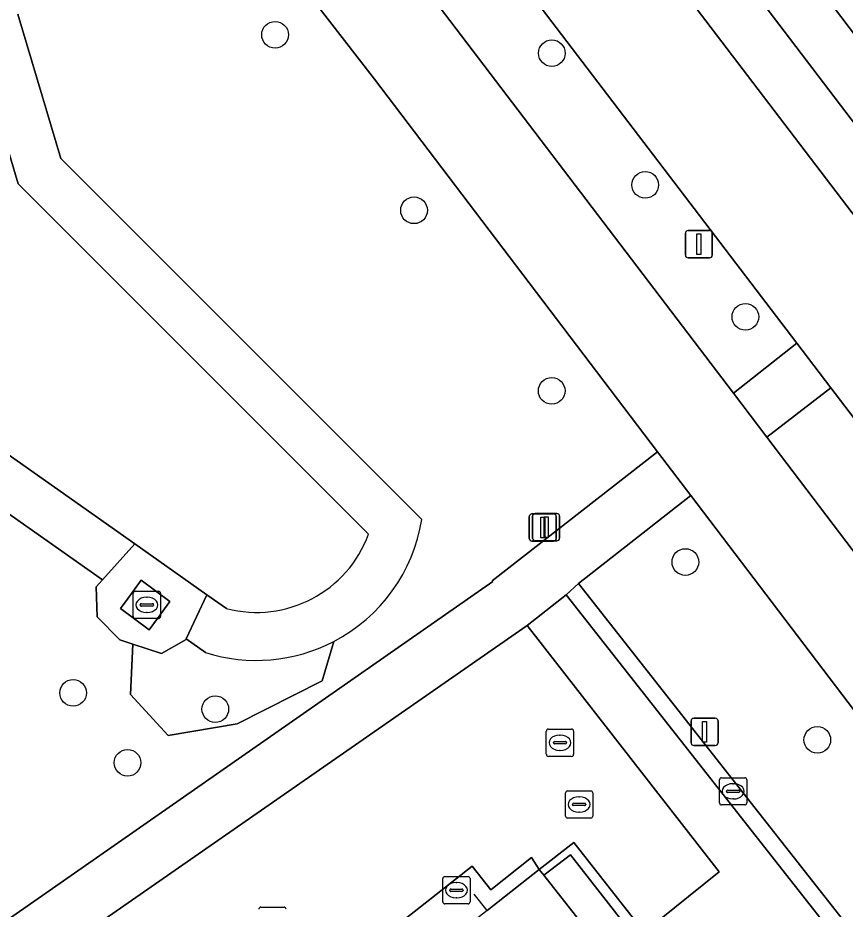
# Model space of a CAD drawing. Extents: x 156661 to 157576, y 383570 to 384425.
# Drawn here: x 156984.6 to 157014.95, y 384046.82 to 384079.52 of the extents above; entities that cross this region are included whole.
import ezdxf

# ---------------------------------------------------------------- set-up
doc = ezdxf.new("R2010")
doc.units = 0
for name, color, linetype in [('IMGEO_Berm_groen', 7, 'Continuous'), ('IMGEO_Boom', 7, 'Continuous'), ('IMGEO_Brandkraan', 7, 'Continuous'), ('IMGEO_Erf', 7, 'Continuous'), ('IMGEO_Fietspad_gesloten', 7, 'Continuous'), ('IMGEO_Groenvoorziening', 7, 'Continuous'), ('IMGEO_Hek', 7, 'Continuous'), ('IMGEO_Kolk', 7, 'Continuous'), ('IMGEO_Lichtmast', 7, 'Continuous'), ('IMGEO_Meer_plas_ven_vijver', 7, 'Continuous'), ('IMGEO_Muur', 7, 'Continuous'), ('IMGEO_Oever', 7, 'Continuous'), ('IMGEO_Pand', 7, 'Continuous'), ('IMGEO_Parkeervlak_open', 7, 'Continuous'), ('IMGEO_Rijbaan_lokaal_open', 7, 'Continuous'), ('IMGEO_Rioolput', 7, 'Continuous'), ('IMGEO_Voetpad_gesloten', 7, 'Continuous'), ('IMGEO_Voetpad_halfverhard', 7, 'Continuous'), ('IMGEO_Voetpad_open', 7, 'Continuous')]:
    doc.layers.add(name, color=color, linetype=linetype)

msp = doc.modelspace()

# ---------------------------------------------------------------- linework, layer by layer
at = {"layer": 'IMGEO_Berm_groen'}
for points in [[(156995.355, 384090.962), (156992.949, 384089.063), (156993.81, 384088.011), (156999.63, 384080.515), (157010.848, 384065.748), (157013.176, 384067.588)], [(157010.828, 384084.813), (157009.23, 384083.609), (157021.725, 384067.195), (157022.05, 384066.767), (157024.311, 384066.986)], [(157022.83, 384054.925), (157020.102, 384058.503), (157014.424, 384065.95), (157012.072, 384064.137), (157061.136, 383999.546), (157065.088, 383994.36), (157067.449, 383996.186), (157062.167, 384003.14)], [(157009.29, 384061.994), (157005.166, 384058.77), (157059.34, 383989.875), (157062.312, 383992.226)]]:
    msp.add_lwpolyline(points, close=True, dxfattribs=at)
at = {"layer": 'IMGEO_Boom'}
for centre in [(156994.034, 384078.898), (157004.186, 384078.224), (157007.613, 384073.39), (156999.131, 384072.459), (157011.285, 384068.552), (157004.181, 384065.835), (157009.084, 384059.558), (156986.625, 384054.757), (156991.842, 384054.162), (157013.924, 384053.034), (156988.624, 384052.194)]:
    msp.add_circle(centre, 0.489, dxfattribs=at)
at = {"layer": 'IMGEO_Brandkraan'}
for p, q in [((157000.187, 384047.093), (157000.187, 384047.945)), ((157000.262, 384048.019), (157001.114, 384048.019)), ((157001.188, 384047.945), (157001.188, 384047.093)), ((157000.675, 384047.799), (157000.7, 384047.799)), ((157000.446, 384047.513), (157000.446, 384047.525)), ((157000.884, 384047.476), (157000.486, 384047.476)), ((157000.489, 384047.562), (157000.887, 384047.562)), ((157000.93, 384047.525), (157000.93, 384047.513)), ((157001.114, 384047.019), (157000.262, 384047.019)), ((157000.698, 384047.239), (157000.673, 384047.239))]:
    msp.add_line(p, q, dxfattribs=at)
for points in [[(157000.187, 384047.093), (157000.187, 384047.945)], [(157000.262, 384048.019), (157001.114, 384048.019)], [(157001.188, 384047.945), (157001.188, 384047.093)], [(157001.114, 384047.019), (157000.262, 384047.019)]]:
    msp.add_lwpolyline(points, dxfattribs=at)
for centre, radius, start, end in [((157000.264, 384047.943), 0.0765, 91.552, 178.448), ((157000.264, 384047.943), 0.0765, 91.552, 178.448), ((157001.112, 384047.943), 0.0765, 1.552, 88.448), ((157001.112, 384047.943), 0.0765, 1.552, 88.448), ((157000.486, 384047.522), 0.0403, 85.8775, 175.7526), ((157000.483, 384047.512), 0.0366, 178.938, 274.7102), ((157000.887, 384047.519), 0.043, 264.8664, 352.4533), ((157000.891, 384047.524), 0.0386, 1.7309, 96.639), ((157000.264, 384047.095), 0.0765, 181.552, 268.448), ((157000.264, 384047.095), 0.0765, 181.552, 268.448), ((157001.112, 384047.095), 0.0765, 271.552, 358.448), ((157001.112, 384047.095), 0.0765, 271.552, 358.448)]:
    msp.add_arc(centre, radius, start, end, dxfattribs=at)
for centre, major_axis, ratio, start_param, end_param in [((157000.674, 384047.519), (-0.387, 0.002), 0.722429, 4.712389, 7.853982), ((157000.699, 384047.519), (-0.39, 0.002), 0.717154, 1.570796, 4.712389)]:
    msp.add_ellipse(centre, major_axis=major_axis, ratio=ratio, start_param=start_param, end_param=end_param, dxfattribs=at)
at = {"layer": 'IMGEO_Erf'}
for points in [[(157001.811, 384046.772), (157003.727, 384048.278), (157003.435, 384048.714), (157001.943, 384047.539), (157001.262, 384048.404), (156994.938, 384043.426)], [(157007.272, 384045.751), (157004.87, 384048.821), (157003.893, 384048.068), (157007.481, 384043.516)]]:
    msp.add_lwpolyline(points, dxfattribs=at)
at = {"layer": 'IMGEO_Fietspad_gesloten'}
for points in [[(157012.072, 384064.137), (157010.848, 384065.748), (156999.63, 384080.515), (156993.81, 384088.011), (156992.949, 384089.063), (156991.93, 384090.278)], [(156992.1, 384084.489), (156997.679, 384077.272), (157008.067, 384063.603), (157009.29, 384061.994), (157062.312, 383992.226), (157063.404, 383990.789), (157089.259, 383956.768)], [(157092.711, 383958.119), (157066.152, 383992.965), (157065.088, 383994.36), (157061.136, 383999.546), (157012.072, 384064.137)]]:
    msp.add_lwpolyline(points, dxfattribs=at)
at = {"layer": 'IMGEO_Groenvoorziening'}
for points in [[(156974.392, 384039.589), (157002.023, 384058.839), (157001.997, 384058.871), (157008.067, 384063.603), (156997.679, 384077.272), (156992.1, 384084.489)], [(156984.599, 384079.652), (156986.175, 384074.364), (156999.417, 384061.12)], [(156996.189, 384056.645), (156995.761, 384055.202), (156992.639, 384053.626), (156990.112, 384053.193), (156988.731, 384054.701), (156988.817, 384056.547), (156988.346, 384056.701), (156987.51, 384057.55), (156987.468, 384058.644), (156987.702, 384058.904), (156981.449, 384063.308), (156979.66, 384069.975), (156976.252, 384076.017)], [(156994.938, 384043.426), (157001.262, 384048.404), (157001.943, 384047.539), (157003.435, 384048.714), (157003.727, 384048.278), (157004.997, 384049.272), (157007.572, 384045.986), (157010.319, 384048.193), (157003.279, 384057.226), (156975.281, 384037.772)], [(156991.48, 384056.242), (156990.778, 384056.736), (156990.769, 384056.717), (156989.867, 384056.204), (156988.817, 384056.547), (156988.731, 384054.701), (156990.112, 384053.193), (156992.639, 384053.626), (156995.761, 384055.202)], [(156995.761, 384055.202), (156996.189, 384056.645)]]:
    msp.add_lwpolyline(points, dxfattribs=at)
for centre, start, end in [((156993.347, 384062.097), 297.5348, 350.8563), ((156993.35, 384062.099), 252.2894, 297.4936)]:
    msp.add_arc(centre, 6.149, start, end, dxfattribs=at)
at = {"layer": 'IMGEO_Hek'}
msp.add_lwpolyline([(157001.811, 384046.772), (157001.335, 384047.376)], dxfattribs=at)
at = {"layer": 'IMGEO_Kolk'}
for p, q in [((156988.831, 384057.56), (156988.831, 384058.412)), ((156988.906, 384058.486), (156989.758, 384058.486)), ((156989.832, 384058.412), (156989.832, 384057.56)), ((156989.319, 384058.266), (156989.344, 384058.266)), ((156989.09, 384057.98), (156989.09, 384057.992)), ((156989.528, 384057.943), (156989.13, 384057.943)), ((156989.133, 384058.029), (156989.531, 384058.029)), ((156989.574, 384057.992), (156989.574, 384057.98)), ((156989.758, 384057.486), (156988.906, 384057.486)), ((156989.342, 384057.706), (156989.317, 384057.706)), ((157010.336, 384050.721), (157010.336, 384051.573)), ((157010.411, 384051.647), (157011.263, 384051.647)), ((157011.337, 384051.573), (157011.337, 384050.721)), ((157010.638, 384051.19), (157011.036, 384051.19)), ((157010.824, 384051.427), (157010.849, 384051.427)), ((157010.595, 384051.141), (157010.595, 384051.153)), ((157011.033, 384051.104), (157010.635, 384051.104)), ((157010.847, 384050.867), (157010.822, 384050.867)), ((157011.079, 384051.153), (157011.079, 384051.141)), ((157011.263, 384050.647), (157010.411, 384050.647))]:
    msp.add_line(p, q, dxfattribs=at)
for points in [[(156988.831, 384057.56), (156988.831, 384058.412)], [(156988.906, 384058.486), (156989.758, 384058.486)], [(156989.832, 384058.412), (156989.832, 384057.56)], [(156989.758, 384057.486), (156988.906, 384057.486)], [(157010.336, 384050.721), (157010.336, 384051.573)], [(157010.411, 384051.647), (157011.263, 384051.647)], [(157011.337, 384051.573), (157011.337, 384050.721)], [(157011.263, 384050.647), (157010.411, 384050.647)]]:
    msp.add_lwpolyline(points, dxfattribs=at)
for centre, radius, start, end in [((156988.908, 384058.41), 0.0765, 91.552, 178.448), ((156988.908, 384058.41), 0.0765, 91.552, 178.448), ((156989.756, 384058.41), 0.0765, 1.552, 88.448), ((156989.756, 384058.41), 0.0765, 1.552, 88.448), ((156989.13, 384057.989), 0.0403, 85.8775, 175.7526), ((156989.127, 384057.979), 0.0366, 178.938, 274.7102), ((156989.531, 384057.986), 0.043, 264.8664, 352.4533), ((156989.535, 384057.991), 0.0386, 1.7309, 96.639), ((156988.908, 384057.562), 0.0765, 181.552, 268.448), ((156988.908, 384057.562), 0.0765, 181.552, 268.448), ((156989.756, 384057.562), 0.0765, 271.552, 358.448), ((156989.756, 384057.562), 0.0765, 271.552, 358.448), ((157010.413, 384051.571), 0.0765, 91.552, 178.448), ((157010.413, 384051.571), 0.0765, 91.552, 178.448), ((157011.261, 384051.571), 0.0765, 1.552, 88.448), ((157011.261, 384051.571), 0.0765, 1.552, 88.448), ((157010.635, 384051.15), 0.0403, 85.8775, 175.7526), ((157011.04, 384051.152), 0.0386, 1.7309, 96.639), ((157010.632, 384051.14), 0.0366, 178.938, 274.7102), ((157011.036, 384051.147), 0.043, 264.8664, 352.4533), ((157010.413, 384050.723), 0.0765, 181.552, 268.448), ((157010.413, 384050.723), 0.0765, 181.552, 268.448), ((157011.261, 384050.723), 0.0765, 271.552, 358.448), ((157011.261, 384050.723), 0.0765, 271.552, 358.448)]:
    msp.add_arc(centre, radius, start, end, dxfattribs=at)
for centre, major_axis, ratio, start_param, end_param in [((156989.318, 384057.986), (-0.387, 0.002), 0.722429, 4.712389, 7.853982), ((156989.343, 384057.986), (-0.39, 0.002), 0.717154, 1.570796, 4.712389), ((157010.823, 384051.147), (-0.387, 0.002), 0.722429, 4.712389, 7.853982), ((157010.848, 384051.147), (-0.39, 0.002), 0.717154, 1.570796, 4.712389)]:
    msp.add_ellipse(centre, major_axis=major_axis, ratio=ratio, start_param=start_param, end_param=end_param, dxfattribs=at)
at = {"layer": 'IMGEO_Lichtmast'}
for p, q in [((157009.083, 384070.817), (157009.083, 384071.617)), ((157009.083, 384071.617), (157009.083, 384070.817)), ((157009.183, 384071.717), (157009.973, 384071.717)), ((157009.973, 384071.717), (157009.183, 384071.717)), ((157010.073, 384071.617), (157010.073, 384070.817)), ((157010.073, 384070.817), (157010.073, 384071.617)), ((157009.973, 384070.717), (157009.183, 384070.717)), ((157009.183, 384070.717), (157009.973, 384070.717)), ((157003.458, 384061.323), (157004.248, 384061.323)), ((157004.248, 384061.323), (157003.458, 384061.323)), ((157003.58, 384061.335), (157004.37, 384061.335)), ((157004.37, 384061.335), (157003.58, 384061.335)), ((157003.358, 384060.423), (157003.358, 384061.223)), ((157003.358, 384061.223), (157003.358, 384060.423)), ((157003.48, 384060.435), (157003.48, 384061.235)), ((157003.48, 384061.235), (157003.48, 384060.435)), ((157004.348, 384061.223), (157004.348, 384060.423)), ((157004.348, 384060.423), (157004.348, 384061.223)), ((157004.47, 384061.235), (157004.47, 384060.435)), ((157004.47, 384060.435), (157004.47, 384061.235)), ((157004.37, 384060.335), (157003.58, 384060.335)), ((157003.58, 384060.335), (157004.37, 384060.335)), ((157004.248, 384060.323), (157003.458, 384060.323)), ((157003.458, 384060.323), (157004.248, 384060.323)), ((157009.392, 384053.828), (157010.182, 384053.828)), ((157010.182, 384053.828), (157009.392, 384053.828)), ((157009.292, 384052.928), (157009.292, 384053.728)), ((157009.292, 384053.728), (157009.292, 384052.928)), ((157010.282, 384053.728), (157010.282, 384052.928)), ((157010.282, 384052.928), (157010.282, 384053.728)), ((157010.182, 384052.828), (157009.392, 384052.828)), ((157009.392, 384052.828), (157010.182, 384052.828))]:
    msp.add_line(p, q, dxfattribs=at)
for points in [[(157009.503, 384071.592), (157009.653, 384071.592), (157009.653, 384070.842), (157009.503, 384070.842), (157009.503, 384071.592)], [(157003.778, 384061.198), (157003.928, 384061.198), (157003.928, 384060.448), (157003.778, 384060.448), (157003.778, 384061.198)], [(157003.9, 384061.21), (157004.05, 384061.21), (157004.05, 384060.46), (157003.9, 384060.46), (157003.9, 384061.21)], [(157009.712, 384053.703), (157009.862, 384053.703), (157009.862, 384052.953), (157009.712, 384052.953), (157009.712, 384053.703)]]:
    msp.add_lwpolyline(points, dxfattribs=at)
for centre, start, end in [((157009.183, 384071.617), 90, 180), ((157009.183, 384071.617), 90, 180), ((157009.973, 384071.617), 0, 90), ((157009.973, 384071.617), 360, 90), ((157009.183, 384070.817), 180, 270), ((157009.183, 384070.817), 180, 270), ((157009.973, 384070.817), 270, 0), ((157009.973, 384070.817), 270, 0), ((157003.458, 384061.223), 90, 180), ((157003.458, 384061.223), 90, 180), ((157003.58, 384061.235), 90, 180), ((157003.58, 384061.235), 90, 180), ((157004.248, 384061.223), 0, 90), ((157004.248, 384061.223), 360, 90), ((157004.37, 384061.235), 0, 90), ((157004.37, 384061.235), 360, 90), ((157003.458, 384060.423), 180, 270), ((157003.458, 384060.423), 180, 270), ((157003.58, 384060.435), 180, 270), ((157003.58, 384060.435), 180, 270), ((157004.248, 384060.423), 270, 0), ((157004.248, 384060.423), 270, 0), ((157004.37, 384060.435), 270, 0), ((157004.37, 384060.435), 270, 0), ((157009.392, 384053.728), 90, 180), ((157009.392, 384053.728), 90, 180), ((157010.182, 384053.728), 0, 90), ((157010.182, 384053.728), 360, 90), ((157009.392, 384052.928), 180, 270), ((157009.392, 384052.928), 180, 270), ((157010.182, 384052.928), 270, 0), ((157010.182, 384052.928), 270, 0)]:
    msp.add_arc(centre, 0.1, start, end, dxfattribs=at)
at = {"layer": 'IMGEO_Meer_plas_ven_vijver'}
for points in [[(156984.615, 384073.434), (156982.94, 384079.053)], [(156977.826, 384076.811), (156981.303, 384070.646), (156982.984, 384064.38), (156988.888, 384060.221), (156991.53, 384058.36), (156992.254, 384057.85)], [(156997.465, 384060.582), (156984.615, 384073.434)]]:
    msp.add_lwpolyline(points, dxfattribs=at)
msp.add_arc((156993.35, 384062.096), 4.385, 255.5275, 339.8063, dxfattribs=at)
at = {"layer": 'IMGEO_Muur'}
msp.add_lwpolyline([(157004.87, 384048.821), (157007.272, 384045.751), (157007.572, 384045.986), (157004.997, 384049.272), (157003.727, 384048.278), (157003.893, 384048.068)], close=True, dxfattribs=at)
at = {"layer": 'IMGEO_Oever'}
for points in [[(156999.417, 384061.12), (156986.175, 384074.364), (156984.599, 384079.652)], [(156982.94, 384079.053), (156984.615, 384073.434), (156997.465, 384060.582)], [(156976.252, 384076.017), (156979.66, 384069.975), (156981.449, 384063.308), (156987.702, 384058.904), (156988.888, 384060.221), (156982.984, 384064.38)], [(156992.254, 384057.85), (156991.53, 384058.36), (156990.778, 384056.736), (156991.48, 384056.242)]]:
    msp.add_lwpolyline(points, dxfattribs=at)
for centre, radius, start, end in [((156993.347, 384062.097), 6.149, 297.5348, 350.8563), ((156993.35, 384062.096), 4.385, 255.5275, 339.8063), ((156993.35, 384062.099), 6.149, 252.2894, 297.4936)]:
    msp.add_arc(centre, radius, start, end, dxfattribs=at)
at = {"layer": 'IMGEO_Pand'}
msp.add_lwpolyline([(157007.481, 384043.516), (157003.893, 384048.068), (157003.727, 384048.278), (157001.811, 384046.772), (156997.689, 384043.534), (157000.039, 384040.545), (156995.842, 384037.259), (156993.501, 384040.241), (156986.75, 384034.925), (156986.976, 384034.645), (156987.127, 384034.757), (156990.419, 384030.565), (156990.269, 384030.444), (156990.5, 384030.16), (156994.777, 384033.519)], close=True, dxfattribs=at)
at = {"layer": 'IMGEO_Parkeervlak_open'}
msp.add_lwpolyline([(157009.23, 384083.609), (157008.252, 384084.883), (157004.436, 384089.91), (157002.783, 384088.679), (157016.726, 384070.36), (157017.934, 384068.772), (157019.642, 384066.527), (157022.05, 384066.767), (157021.725, 384067.195)], close=True, dxfattribs=at)
at = {"layer": 'IMGEO_Rijbaan_lokaal_open'}
for points in [[(157042.601, 384036.329), (157033.137, 384048.791), (157025.037, 384059.437), (157021.082, 384064.634), (157019.642, 384066.527), (157017.934, 384068.772), (157016.726, 384070.36), (157002.783, 384088.679), (156999.757, 384092.656), (156995.236, 384098.62), (156994.299, 384099.836), (156992.723, 384101.907), (156988.566, 384107.372), (156987.249, 384109.103), (156984.323, 384112.949)], [(156983.642, 384106.325), (156994.406, 384092.206), (156995.355, 384090.962), (157013.176, 384067.588), (157014.424, 384065.95), (157020.102, 384058.503), (157022.83, 384054.925), (157062.167, 384003.14)]]:
    msp.add_lwpolyline(points, dxfattribs=at)
at = {"layer": 'IMGEO_Rioolput'}
for p, q in [((157003.984, 384052.504), (157003.984, 384053.356)), ((157004.059, 384053.43), (157004.911, 384053.43)), ((157004.472, 384053.21), (157004.497, 384053.21)), ((157004.985, 384053.356), (157004.985, 384052.504)), ((157004.243, 384052.924), (157004.243, 384052.936)), ((157004.681, 384052.887), (157004.283, 384052.887)), ((157004.286, 384052.973), (157004.684, 384052.973)), ((157004.727, 384052.936), (157004.727, 384052.924)), ((157004.495, 384052.65), (157004.47, 384052.65)), ((157004.911, 384052.43), (157004.059, 384052.43)), ((157004.687, 384050.238), (157004.687, 384051.09)), ((157004.762, 384051.164), (157005.614, 384051.164)), ((157005.175, 384050.944), (157005.2, 384050.944)), ((157005.688, 384051.09), (157005.688, 384050.238)), ((157004.946, 384050.658), (157004.946, 384050.67)), ((157005.384, 384050.621), (157004.986, 384050.621)), ((157004.989, 384050.707), (157005.387, 384050.707)), ((157005.43, 384050.67), (157005.43, 384050.658)), ((157005.198, 384050.384), (157005.173, 384050.384)), ((157005.614, 384050.164), (157004.762, 384050.164)), ((156993.511, 384046.898), (156994.363, 384046.898))]:
    msp.add_line(p, q, dxfattribs=at)
for points in [[(157003.984, 384052.504), (157003.984, 384053.356)], [(157004.059, 384053.43), (157004.911, 384053.43)], [(157004.985, 384053.356), (157004.985, 384052.504)], [(157004.911, 384052.43), (157004.059, 384052.43)], [(157004.687, 384050.238), (157004.687, 384051.09)], [(157004.762, 384051.164), (157005.614, 384051.164)], [(157005.688, 384051.09), (157005.688, 384050.238)], [(157005.614, 384050.164), (157004.762, 384050.164)], [(156993.511, 384046.898), (156994.363, 384046.898)]]:
    msp.add_lwpolyline(points, dxfattribs=at)
for centre, radius, start, end in [((157004.061, 384053.354), 0.0765, 91.552, 178.448), ((157004.061, 384053.354), 0.0765, 91.552, 178.448), ((157004.909, 384053.354), 0.0765, 1.552, 88.448), ((157004.909, 384053.354), 0.0765, 1.552, 88.448), ((157004.283, 384052.933), 0.0403, 85.8775, 175.7526), ((157004.28, 384052.923), 0.0366, 178.938, 274.7102), ((157004.684, 384052.93), 0.043, 264.8664, 352.4533), ((157004.688, 384052.935), 0.0386, 1.7309, 96.639), ((157004.061, 384052.506), 0.0765, 181.552, 268.448), ((157004.061, 384052.506), 0.0765, 181.552, 268.448), ((157004.909, 384052.506), 0.0765, 271.552, 358.448), ((157004.909, 384052.506), 0.0765, 271.552, 358.448), ((157004.764, 384051.088), 0.0765, 91.552, 178.448), ((157004.764, 384051.088), 0.0765, 91.552, 178.448), ((157005.612, 384051.088), 0.0765, 1.552, 88.448), ((157005.612, 384051.088), 0.0765, 1.552, 88.448), ((157004.986, 384050.667), 0.0403, 85.8775, 175.7526), ((157004.983, 384050.657), 0.0366, 178.938, 274.7102), ((157005.387, 384050.664), 0.043, 264.8664, 352.4533), ((157005.391, 384050.669), 0.0386, 1.7309, 96.639), ((157004.764, 384050.24), 0.0765, 181.552, 268.448), ((157004.764, 384050.24), 0.0765, 181.552, 268.448), ((157005.612, 384050.24), 0.0765, 271.552, 358.448), ((157005.612, 384050.24), 0.0765, 271.552, 358.448), ((156993.513, 384046.822), 0.0765, 91.552, 178.448), ((156993.513, 384046.822), 0.0765, 91.552, 178.448), ((156994.361, 384046.822), 0.0765, 1.552, 88.448), ((156994.361, 384046.822), 0.0765, 1.552, 88.448)]:
    msp.add_arc(centre, radius, start, end, dxfattribs=at)
for centre, major_axis, ratio, start_param, end_param in [((157004.471, 384052.93), (-0.387, 0.002), 0.722429, 4.712389, 7.853982), ((157004.496, 384052.93), (-0.39, 0.002), 0.717154, 1.570796, 4.712389), ((157005.174, 384050.664), (-0.387, 0.002), 0.722429, 4.712389, 7.853982), ((157005.199, 384050.664), (-0.39, 0.002), 0.717154, 1.570796, 4.712389)]:
    msp.add_ellipse(centre, major_axis=major_axis, ratio=ratio, start_param=start_param, end_param=end_param, dxfattribs=at)
at = {"layer": 'IMGEO_Voetpad_gesloten'}
msp.add_lwpolyline([(157093.064, 383945.973), (157004.709, 384058.354), (157003.279, 384057.226), (157010.319, 384048.193), (157007.572, 384045.986), (157009.548, 384043.5), (157012.327, 384045.659), (157017.349, 384039.223), (157014.612, 384037.061), (157016.591, 384034.535), (157019.389, 384036.672), (157024.426, 384030.242), (157021.669, 384028.075), (157023.681, 384025.537), (157026.451, 384027.686), (157031.489, 384021.286), (157028.759, 384019.077), (157030.713, 384016.581), (157033.481, 384018.753), (157038.54, 384012.322), (157035.789, 384010.121), (157037.743, 384007.639)], dxfattribs=at)
at = {"layer": 'IMGEO_Voetpad_halfverhard'}
for points in [[(156991.53, 384058.36), (156988.888, 384060.221), (156987.702, 384058.904), (156987.468, 384058.644), (156987.51, 384057.55), (156988.346, 384056.701), (156988.817, 384056.547), (156989.867, 384056.204), (156990.769, 384056.717), (156990.778, 384056.736)], [(156988.371, 384057.847), (156988.651, 384058.235), (156989.129, 384058.896), (156990.172, 384058.108), (156989.719, 384057.483), (156989.418, 384057.068)]]:
    msp.add_lwpolyline(points, close=True, dxfattribs=at)
at = {"layer": 'IMGEO_Voetpad_open'}
msp.add_lwpolyline([(156999.181, 384100.275), (157002.48, 384095.843), (157005.587, 384091.67), (157009.86, 384086.08), (157010.828, 384084.813), (157024.311, 384066.986), (157022.05, 384066.767), (157019.642, 384066.527), (157021.082, 384064.634), (157023.476, 384064.922), (157027.125, 384065.277), (157036.037, 384053.428), (157033.681, 384051.62), (157034.658, 384050.365), (157037.008, 384052.138)], dxfattribs=at)
for points in [[(157014.424, 384065.95), (157013.176, 384067.588), (157010.848, 384065.748), (157012.072, 384064.137)], [(156971.462, 384036.848), (156975.281, 384037.772), (157003.279, 384057.226), (157004.709, 384058.354), (157005.166, 384058.77), (157009.29, 384061.994), (157008.067, 384063.603), (157001.997, 384058.871), (157002.023, 384058.839), (156974.392, 384039.589), (156963.266, 384036.9), (156961.888, 384036.567), (156854.988, 384010.73), (156854.502, 384010.612), (156854.016, 384010.495), (156851.701, 384009.935), (156849.171, 384009.324), (156849.631, 384007.372), (156851.846, 384007.908), (156854.475, 384008.544), (156854.961, 384008.661), (156855.447, 384008.779)], [(156988.651, 384058.235), (156988.371, 384057.847), (156989.418, 384057.068), (156989.719, 384057.483), (156990.172, 384058.108), (156989.129, 384058.896)], [(157059.34, 383989.875), (157005.166, 384058.77), (157004.709, 384058.354), (157093.064, 383945.973), (157093.57, 383946.344), (157060.448, 383988.467)]]:
    msp.add_lwpolyline(points, close=True, dxfattribs=at)

doc.saveas('drawing.dxf')
